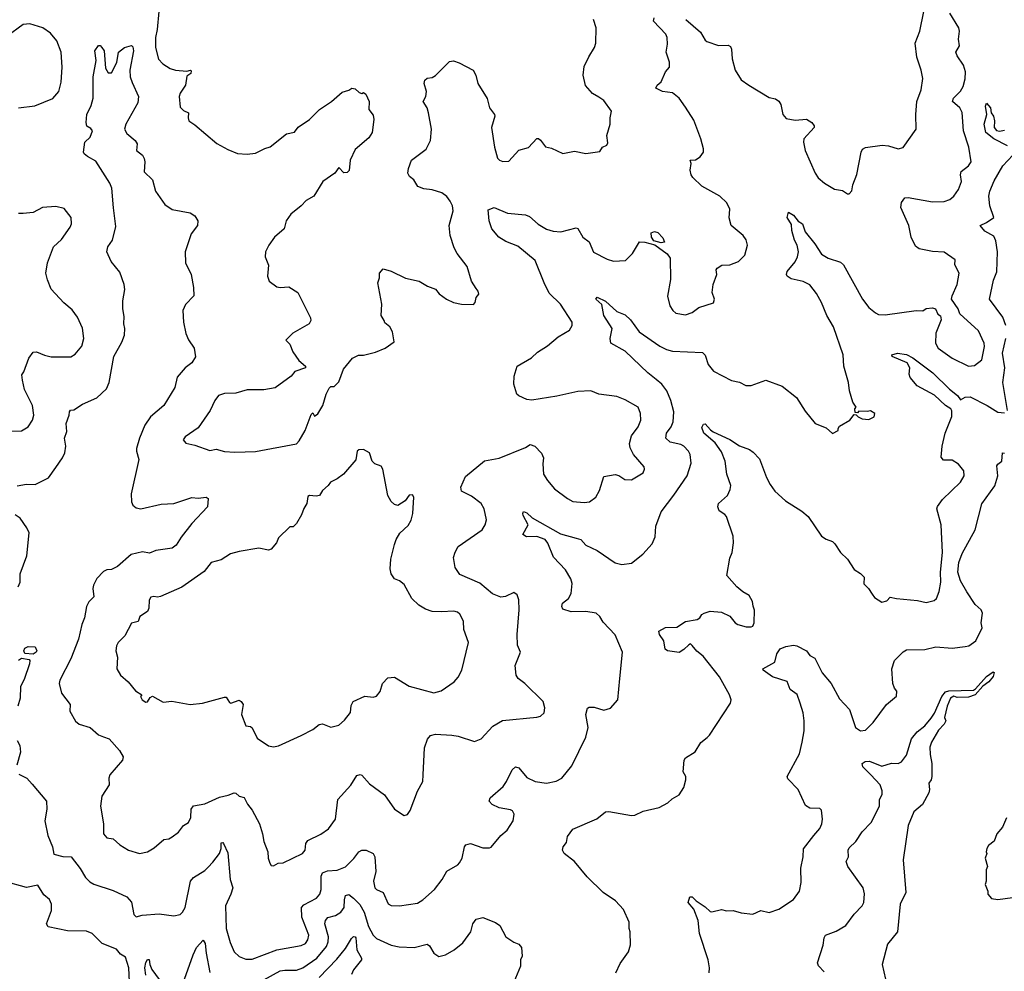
# Model space of a CAD drawing. Extents: x 2057697 to 2160550, y 827490 to 1016834.
# Tile 273 of 509: x 2111313 to 2117334, y 904364 to 910185. Entities that reach past the tile are written whole.
import ezdxf

# ---------------------------------------------------------------- set-up
doc = ezdxf.new("R2010")
doc.units = 0

msp = doc.modelspace()

# ---------------------------------------------------------------- linework, layer by layer
at = {"layer": '0CON20XD'}
for points in [[(2112164.4, 910235), (2112154.6, 910125), (2112143.6, 910075), (2112143.5, 910015), (2112162.8, 909942.8), (2112188, 909915), (2112233.6, 909886.4), (2112265, 909875.7), (2112335, 909870), (2112356.7, 909876.7), (2112361.7, 909871.7), (2112360, 909855), (2112335, 909840), (2112327.1, 909785), (2112294, 909735), (2112289.2, 909715), (2112295, 909650), (2112315, 909628.8), (2112345.8, 909615.8), (2112342.5, 909585), (2112348, 909565), (2112385, 909542), (2112517.7, 909427.7), (2112585, 909390), (2112645, 909366), (2112705, 909361.2), (2112755, 909368.8), (2112812.3, 909397.7), (2112845, 909406.7), (2112944.3, 909485.7), (2112994.3, 909495.7), (2113015, 909526.7), (2113085, 909573.8), (2113146.7, 909635), (2113218.8, 909685), (2113285, 909741.2), (2113325, 909753.3), (2113343.6, 909766.4), (2113365, 909762.5), (2113388.3, 909738.3), (2113405, 909732.5), (2113415, 909740), (2113429.3, 909729.3), (2113450, 909685), (2113447.5, 909635), (2113475, 909600), (2113478.8, 909575), (2113468.1, 909495), (2113448.7, 909461.3), (2113365, 909390), (2113334.3, 909325.7), (2113328.7, 909261.3), (2113315, 909249.2), (2113295, 909248.8), (2113265, 909280), (2113240, 909245), (2113166.2, 909195), (2113110.8, 909105), (2113065, 909078), (2113034, 909045), (2112971.2, 908995), (2112943.3, 908955), (2112930, 908905), (2112872, 908855), (2112836.2, 908805), (2112816.2, 908765), (2112813.9, 908733.9), (2112833.6, 908683.6), (2112827.5, 908615), (2112838.6, 908585), (2112885, 908550), (2112905, 908545.6), (2112959.7, 908549.7), (2113013.3, 908515), (2113091.7, 908361.7), (2113093.8, 908345), (2113083.3, 908325), (2112983, 908267), (2112940, 908225), (2112965, 908200), (2112982.7, 908152.7), (2113020.7, 908100.7), (2113060, 908065), (2113060, 908055), (2112995, 908032.5), (2112972.5, 908005), (2112875, 907933.8), (2112805, 907920.8), (2112705, 907920), (2112635, 907899.2), (2112565, 907898.1), (2112528.8, 907885), (2112506, 907855), (2112478.8, 907795), (2112405, 907687.5), (2112325, 907632.5), (2112312.5, 907615), (2112330, 907595), (2112385, 907582.5), (2112475, 907550), (2112515, 907558), (2112565, 907544.4), (2112628.8, 907538.8), (2112754.1, 907544.1), (2113005, 907591.2), (2113022.3, 907607.7), (2113058.6, 907671.4), (2113095, 907770), (2113105, 907780), (2113115, 907760), (2113136.1, 907773.9), (2113165.9, 907824.1), (2113186.7, 907895), (2113205, 907930), (2113215, 907940), (2113235, 907940), (2113265, 907970), (2113293.9, 908046.1), (2113347.5, 908115), (2113385, 908132.5), (2113415, 908132.5), (2113488.8, 908151.2), (2113547.5, 908175), (2113602.5, 908215), (2113592.5, 908275), (2113576.4, 908306.4), (2113545, 908330), (2113542.5, 908345), (2113523.3, 908375), (2113526.7, 908445), (2113503.3, 908575), (2113512.5, 908605), (2113512.5, 908635), (2113535, 908660), (2113585, 908646.2), (2113672.7, 908602.7), (2113755, 908586), (2113807.5, 908555), (2113855, 908536.7), (2113878, 908508), (2113923.3, 908475), (2113965, 908454.2), (2114015, 908444.2), (2114088.3, 908441.7), (2114097.5, 908455), (2114103.3, 908485), (2114120, 908505), (2114116, 908525), (2114105, 908540), (2114076, 908585), (2114049.2, 908675), (2113988, 908755), (2113969.7, 908789.7), (2113944.6, 908864.6), (2113939.6, 908925), (2113963.3, 909015), (2113960, 909045), (2113945.6, 909075), (2113925, 909102.5), (2113895, 909125.7), (2113835, 909144.2), (2113785, 909150), (2113747.5, 909165), (2113723.3, 909205), (2113696.1, 909226.1), (2113686.2, 909245), (2113690, 909275), (2113708.8, 909325), (2113798, 909392), (2113825.8, 909445.8), (2113831.9, 909515), (2113813.5, 909615), (2113804.6, 909644.6), (2113780, 909685), (2113795.8, 909715), (2113800, 909745), (2113786.7, 909795), (2113790, 909815), (2113803.8, 909826.2), (2113835, 909830), (2113855.8, 909844.2), (2113940.2, 909929.8), (2113965, 909933.5), (2114000.5, 909920.5), (2114085.8, 909875), (2114102.9, 909845), (2114114, 909795), (2114171.7, 909701.7), (2114186, 909645), (2114216.2, 909605), (2114218.8, 909595), (2114198, 909525), (2114215.8, 909405), (2114235, 909336.7), (2114246.7, 909325), (2114267.3, 909317.3), (2114305, 909318.8), (2114365, 909386), (2114425, 909402), (2114475, 909457.1), (2114485, 909457.5), (2114498, 909448), (2114527.9, 909407.9), (2114565, 909399.2), (2114635, 909366), (2114705, 909380), (2114775, 909365.8), (2114860.7, 909379.3), (2114877.5, 909405), (2114903, 909417), (2114909.3, 909430.7), (2114904.1, 909475.9), (2114923.8, 909545), (2114923.3, 909585), (2114932.5, 909625), (2114885, 909690), (2114855, 909710), (2114815, 909734), (2114772.7, 909782.7), (2114758.8, 909845), (2114765, 909897.5), (2114792.3, 909957.7), (2114828.8, 910015), (2114835, 910040), (2114837.5, 910135), (2114822.5, 910185)], [(2115385, 909650), (2115345.4, 909705.4), (2115305, 909736.2), (2115244.4, 909744.4), (2115203.8, 909765), (2115210, 909785), (2115235.7, 909804.3), (2115262.9, 909865), (2115285.8, 909895), (2115285.9, 909924.1), (2115266.9, 909985), (2115274.3, 910035), (2115272.5, 910075), (2115264, 910095), (2115188.8, 910175), (2115192.5, 910195)], [(2115385.5, 910185.5), (2115475, 910109.2), (2115505, 910058.8), (2115515, 910052), (2115585, 910025.8), (2115645, 910028), (2115660, 910020), (2115666.2, 910005), (2115668.6, 909945), (2115687.5, 909875), (2115725, 909816.2), (2115770.8, 909785), (2115895, 909709.2), (2115935, 909700), (2115955, 909685.8), (2115966.9, 909665), (2115979.2, 909605), (2116000.3, 909580.3), (2116055, 909570), (2116125, 909577.1), (2116155.7, 909555.7), (2116170, 909535), (2116170, 909525), (2116108.8, 909455), (2116106, 909435), (2116116, 909385), (2116177.1, 909245), (2116195, 909218), (2116235, 909184), (2116295, 909147.5), (2116345, 909138.8), (2116375, 909120), (2116385, 909120), (2116401.7, 909138.3), (2116408, 909175), (2116432.7, 909237.3), (2116457.5, 909375), (2116466.9, 909393.1), (2116485, 909403.3), (2116587.3, 909417.3), (2116625, 909412.5), (2116685, 909393.8), (2116715, 909403.3), (2116793.8, 909515), (2116793.1, 909605), (2116799.2, 909685), (2116825.7, 909755), (2116835.7, 909825), (2116825.7, 909875.7), (2116798.8, 909955), (2116788.3, 910041.7), (2116818, 910115), (2116841.9, 910235)], [(2116103.8, 908583.8), (2116030.3, 908600.3), (2116006.7, 908615), (2116002, 908625), (2116006.2, 908645), (2116055, 908703.3), (2116069.2, 908735), (2116074.3, 908765), (2116066.7, 908805), (2116051.4, 908835), (2116034.2, 908895), (2116031.7, 908931.7), (2116005.7, 908975), (2116015, 909006.7), (2116045, 908989.2), (2116072.8, 908952.8), (2116098.9, 908935), (2116116.3, 908886.3), (2116174.5, 908814.5), (2116215, 908749.4), (2116256.2, 908725), (2116331.1, 908701.1), (2116351.1, 908685), (2116466.9, 908475), (2116504.4, 908425), (2116545, 908391.4), (2116565, 908381.9), (2116605, 908379.2), (2116795, 908405.7), (2116836.2, 908403.8), (2116855, 908417.5), (2116895, 908421.2), (2116912.5, 908415), (2116927.5, 908382.5), (2116943.3, 908373.3), (2116948.3, 908348.3), (2116915, 908267.5), (2116912, 908205), (2116930, 908175), (2117014, 908114), (2117114.5, 908064.5), (2117151.2, 908068.8), (2117195.7, 908105), (2117213.1, 908185), (2117210, 908205), (2117175, 908282), (2117062.5, 908385), (2117051.2, 908415), (2117011.2, 908475), (2117014, 908495), (2117045.6, 908565), (2117057.1, 908635), (2117030.8, 908685), (2117033.3, 908715), (2116965, 908761.9), (2116894.1, 908765.9), (2116813.6, 908783.6), (2116789.7, 908799.7), (2116763.3, 908855), (2116749.1, 908925), (2116701.9, 909035), (2116704.5, 909065.5), (2116725, 909094.2), (2116745, 909096.9), (2116895, 909070.6), (2116965, 909072.9), (2117000, 909085), (2117025.5, 909104.5), (2117054.2, 909145), (2117072.5, 909195), (2117066.7, 909235), (2117070.6, 909255), (2117115, 909290.8), (2117130.8, 909315), (2117116.7, 909405), (2117084.7, 909504.7), (2117075, 909616.2), (2117061.1, 909645), (2117017.1, 909685), (2117022.2, 909705), (2117065, 909747.5), (2117081.9, 909775), (2117095, 909822.5), (2117097.3, 909865), (2117085, 909906.7), (2117045, 909964), (2117037.1, 909985), (2117060.6, 910025), (2117052.5, 910065), (2117060, 910115), (2117055.8, 910135), (2117000.9, 910225)], [(2111305, 909646), (2111405, 909656.9), (2111515, 909702.5), (2111552.5, 909745), (2111567, 909803), (2111573.1, 909895), (2111566.7, 909985), (2111540.6, 910055), (2111502.2, 910102.2), (2111455.4, 910135.4), (2111375, 910159.2), (2111335, 910154.2), (2111235, 910081.2)], [(2111297.3, 907332.7), (2111355, 907344.4), (2111408.7, 907341.3), (2111488.4, 907381.6), (2111533.3, 907445), (2111575.7, 907505), (2111588.6, 907535), (2111595.6, 907575), (2111586.7, 907625), (2111601.5, 907665), (2111597.3, 907715), (2111616, 907765), (2111616.7, 907785), (2111624.2, 907795.8), (2111645, 907798.8), (2111697.3, 907832.7), (2111785, 907871.4), (2111843.8, 907926.2), (2111860.5, 907965), (2111888, 908125), (2111938.3, 908211.7), (2111954.6, 908255), (2111956.7, 908295), (2111949.2, 908325), (2111951.3, 908368.7), (2111944.5, 908415), (2111944.7, 908465), (2111955.4, 908535), (2111952.5, 908565), (2111925, 908641.2), (2111872, 908705), (2111846.2, 908765), (2111852, 908795), (2111880.8, 908835), (2111901.3, 908918.7), (2111887, 909033), (2111875.8, 909155), (2111863.8, 909185), (2111779.3, 909319.3), (2111728.3, 909348.3), (2111706.7, 909365), (2111703.3, 909375), (2111712, 909435), (2111744.3, 909465.7), (2111758, 909505), (2111749.1, 909519.1), (2111723.2, 909533.2), (2111718.7, 909555), (2111723.5, 909605), (2111749.7, 909660.3), (2111762.2, 909705), (2111761.6, 909835), (2111780.4, 909935), (2111772.9, 909995), (2111795, 910026), (2111805, 910026), (2111816.2, 910015), (2111830, 909995), (2111838.3, 909888.3), (2111855, 909860), (2111875, 909860), (2111906.4, 909923.6), (2111917.5, 909985), (2111953.3, 910015), (2111997.7, 910027.7), (2112005, 910018), (2112008, 909995), (2111987.4, 909875), (2111989.5, 909835), (2111999.9, 909799.9), (2112040.3, 909715), (2112035, 909676.9), (2111962.5, 909545), (2111953.8, 909515), (2111968.3, 909488.3), (2112020, 909445), (2112031.2, 909425), (2112027.5, 909385), (2112063.8, 909355), (2112074.2, 909335), (2112079.2, 909315), (2112074.3, 909254.3), (2112125.5, 909205.5), (2112143.8, 909135), (2112200, 909055), (2112245, 909023.3), (2112355, 909003.3), (2112383.3, 908985), (2112403.3, 908955), (2112400, 908925), (2112362, 908875), (2112324.3, 908765), (2112327.3, 908697.3), (2112361.2, 908625), (2112376.2, 908546.2), (2112378.8, 908495), (2112327, 908443), (2112311.4, 908405), (2112315.7, 908335), (2112329.2, 908265), (2112345.6, 908225.6), (2112380.8, 908175), (2112387.7, 908122.3), (2112366.7, 908085), (2112325, 908054.2), (2112275, 907997.1), (2112262.7, 907935), (2112194.7, 907825), (2112113.8, 907755), (2112078.9, 907705), (2112045.5, 907625), (2112027.6, 907562.4), (2112026.8, 907545), (2112040.9, 907495), (2111994.4, 907285), (2111996.9, 907235), (2112004.2, 907215), (2112025, 907199.4), (2112053.6, 907193.6), (2112177.9, 907222.1), (2112255, 907225.6), (2112365, 907262), (2112405, 907258), (2112453.6, 907263.6), (2112465, 907256.7), (2112462.5, 907205), (2112365, 907103.8), (2112300.9, 907019.1), (2112269.4, 906970.6), (2112245, 906952.9), (2112145, 906938), (2112107.5, 906922.5), (2112065, 906928.9), (2111995, 906914.4), (2111910.9, 906839.1), (2111875, 906822.2), (2111845, 906820), (2111825, 906810), (2111785, 906766.2), (2111764.3, 906725), (2111760, 906705), (2111766, 906655), (2111736.9, 906623.1), (2111721.1, 906595), (2111710.4, 906525), (2111693.8, 906485), (2111672.3, 906395), (2111626.7, 906275), (2111559.4, 906145), (2111554.4, 906125), (2111568.8, 906065), (2111622, 905995), (2111620, 905955), (2111655, 905893.3), (2111677.5, 905875), (2111745, 905855.8), (2111795, 905811.2), (2111825, 905798), (2111860, 905785), (2111923.8, 905715), (2111946, 905675), (2111940.8, 905655), (2111864.3, 905565), (2111857.5, 905545), (2111860.8, 905505), (2111816, 905435), (2111807.5, 905375), (2111825.6, 905265.6), (2111826, 905205), (2111845, 905181.2), (2111885, 905173.3), (2111925, 905136.7), (2111977.5, 905105), (2112045, 905084), (2112095, 905094), (2112135, 905118.6), (2112195, 905170), (2112225, 905174), (2112245, 905186), (2112284.4, 905215.6), (2112315, 905256.2), (2112346.2, 905275), (2112359.2, 905305), (2112362.5, 905355), (2112375, 905376), (2112445, 905389.2), (2112535, 905428.8), (2112588.8, 905441.2), (2112623.6, 905456.4), (2112635, 905453.3), (2112655.8, 905435.8), (2112685, 905426.2), (2112705.4, 905385.4), (2112735, 905350), (2112779.4, 905265), (2112798.6, 905205), (2112805, 905157.5), (2112830, 905095), (2112832.5, 905055), (2112842.5, 905025), (2112851.7, 905011.7), (2112865, 905010), (2112893.6, 905026.4), (2112925, 905028), (2113041.4, 905085), (2113059.4, 905105), (2113063.5, 905146.5), (2113075, 905163.3), (2113155, 905202.5), (2113201.2, 905235), (2113244.3, 905295), (2113258.6, 905415), (2113337.9, 905502.1), (2113375, 905561.2), (2113395, 905568), (2113405, 905563.8), (2113451.4, 905511.4), (2113543.6, 905443.6), (2113605, 905355.8), (2113665, 905316), (2113685, 905323.8), (2113701.7, 905348.3), (2113746.2, 905465), (2113778, 905525), (2113780.8, 905565), (2113789.1, 905730.9), (2113805.8, 905784.2), (2113824.3, 905805.7), (2113855, 905814), (2113955, 905808.6), (2113995, 905802.9), (2114095, 905768.8), (2114135, 905786.7), (2114207, 905863), (2114265, 905897.1), (2114475, 905918.8), (2114497.5, 905925), (2114520, 905945), (2114523.8, 905975), (2114514, 906015), (2114402.5, 906125), (2114360.8, 906155), (2114348.6, 906175), (2114342.5, 906235), (2114376.2, 906315), (2114358, 906358), (2114354.2, 906425), (2114366.5, 906575), (2114365.8, 906635.8), (2114355.8, 906665.8), (2114335, 906680), (2114282.9, 906657.1), (2114255, 906652), (2114205, 906672), (2114127.1, 906737.1), (2114005, 906791.5), (2113975, 906834.4), (2113965.4, 906894.6), (2113975, 906926.7), (2113995, 906962.5), (2114140.8, 907065), (2114159.4, 907095), (2114166.7, 907125), (2114152.6, 907192.6), (2114135.4, 907225.4), (2114075, 907270), (2114015, 907300), (2114010, 907325), (2114039.8, 907390.3), (2114155, 907487.3), (2114245, 907501.9), (2114405, 907568.8), (2114435, 907586.7), (2114462.5, 907575), (2114504.1, 907534.1), (2114516.2, 907505), (2114512.5, 907467.5), (2114515.8, 907405), (2114540, 907365), (2114583.5, 907315), (2114662.9, 907255), (2114695, 907237.8), (2114765, 907230.8), (2114797.5, 907235), (2114836.7, 907265), (2114858.8, 907305), (2114885, 907390), (2114955, 907402.9), (2114976.8, 907396.8), (2115012.7, 907372.7), (2115055, 907369.2), (2115125, 907413.8), (2115133.8, 907435), (2115130.5, 907450.5), (2115065.8, 907525), (2115046.8, 907566.8), (2115042.1, 907592.1), (2115055, 907638.8), (2115095.4, 907694.6), (2115111.9, 907735), (2115110, 907775), (2115095, 907813.8), (2115015, 907859.2), (2114965, 907880), (2114855, 907894.2), (2114805, 907914), (2114725, 907911.4), (2114597.6, 907882.4), (2114445, 907856.9), (2114415, 907861.4), (2114365, 907883.1), (2114353.6, 907893.6), (2114333.7, 907955), (2114336.7, 908005), (2114355, 908066), (2114443, 908117), (2114478.3, 908151.7), (2114540.3, 908189.7), (2114605, 908245.7), (2114674.5, 908285.5), (2114691.4, 908315), (2114690.8, 908335), (2114618.9, 908445), (2114551.5, 908511.5), (2114519.4, 908575), (2114465, 908711.4), (2114358.9, 908798.9), (2114285, 908827.1), (2114243.8, 908855), (2114200, 908905), (2114184, 908955), (2114177.5, 909022.5), (2114215, 909036.2), (2114295, 909000.8), (2114405, 908991.4), (2114429.8, 908979.8), (2114483.6, 908933.6), (2114535, 908903.9), (2114575, 908890.4), (2114622, 908888), (2114715, 908911.2), (2114725, 908908), (2114755.8, 908855), (2114796, 908825), (2114822.4, 908762.4), (2114905, 908720), (2114945, 908706.9), (2115018, 908712), (2115060.8, 908755), (2115103.6, 908826.4), (2115135, 908824.5), (2115196.9, 908806.9), (2115273.1, 908753.1), (2115290.8, 908725), (2115291.9, 908595), (2115274.3, 908494.3), (2115288, 908435), (2115306.7, 908405), (2115325, 908388.8), (2115385, 908380), (2115425, 908394), (2115465, 908424), (2115556.4, 908453.6), (2115562.5, 908475), (2115546.7, 908515), (2115553.3, 908565), (2115576.7, 908625), (2115572.5, 908655), (2115577.5, 908665), (2115606.2, 908683.8), (2115655, 908685.8), (2115708.8, 908705), (2115748, 908745), (2115764, 908805), (2115755, 908837.5), (2115736, 908865), (2115663.8, 908925), (2115651.7, 908971.7), (2115655.7, 909025), (2115637.5, 909065), (2115593.8, 909105), (2115485, 909165.8), (2115428.8, 909218.8), (2115418.9, 909235), (2115413.3, 909265), (2115419.2, 909305), (2115412.5, 909325), (2115445, 909327.1), (2115474, 909345), (2115493.3, 909373.3), (2115494, 909395), (2115478, 909455), (2115435, 909570), (2115385, 909650)], [(2117353.7, 909413.7), (2117269.4, 909455), (2117220.9, 909495), (2117210, 909545), (2117227.5, 909605), (2117218.9, 909655), (2117225, 909673.8), (2117248.2, 909645), (2117254, 909615), (2117267.5, 909595), (2117274.2, 909565), (2117272, 909525), (2117285, 909506.7), (2117305, 909502), (2117335, 909508.8)], [(2117342, 908315), (2117324.8, 908364.8), (2117242.7, 908475), (2117268.1, 908591.9), (2117287, 908643), (2117292.1, 908765), (2117281.1, 908831.1), (2117269.8, 908859.8), (2117215, 908891.4), (2117186.7, 908925), (2117223.8, 908945), (2117269.2, 908975), (2117246, 909046), (2117239.2, 909105), (2117244.7, 909135), (2117271.2, 909198.8), (2117325, 909290.6), (2117385.8, 909355)], [(2111265, 907667.1), (2111325, 907670), (2111364, 907695), (2111391.4, 907735), (2111398.9, 907765), (2111391.5, 907825), (2111341.7, 907921.7), (2111330, 907980), (2111326.8, 908013.2), (2111338.6, 908031.4), (2111368.1, 908115), (2111395, 908150), (2111415, 908152.9), (2111465, 908131.9), (2111505, 908123.1), (2111625, 908122.9), (2111652.1, 908137.9), (2111693, 908187), (2111705.8, 908235), (2111697, 908297), (2111667.5, 908365), (2111635, 908409.2), (2111583.1, 908453.1), (2111506, 908536), (2111482.6, 908592.6), (2111473.8, 908635), (2111482.9, 908697.1), (2111520, 908795), (2111569.5, 908840.5), (2111622.5, 908915), (2111630.8, 908935), (2111627.5, 908975), (2111585, 909028.8), (2111535, 909042.9), (2111453.4, 909036.6), (2111395, 909004.6), (2111335, 908998.5), (2111305, 908999.1)], [(2115235, 908819.2), (2115191.1, 908831.1), (2115175.7, 908855), (2115175, 908880), (2115195, 908890), (2115215, 908882), (2115245, 908851.2), (2115255, 908823.3), (2115235, 908819.2)], [(2111308.8, 905568.8), (2111357.5, 905545), (2111388.6, 905508.6), (2111476.7, 905405), (2111479.2, 905355), (2111467.5, 905285), (2111484.3, 905195), (2111512.9, 905125), (2111520.9, 905080.9), (2111576.8, 905066.8), (2111628.8, 905065), (2111683.7, 904993.7), (2111715, 904937.1), (2111741.1, 904911.1), (2111767.3, 904897.3), (2111885, 904858.8), (2111968.8, 904818.8), (2111997.6, 904787.6), (2112011.8, 904711.8), (2112025, 904696.2), (2112062.7, 904707.3), (2112165, 904716.4), (2112255, 904702.9), (2112295, 904712), (2112309.2, 904725), (2112324.3, 904755), (2112357.8, 904915), (2112375, 904937.1), (2112445, 904980.6), (2112465, 905001.4), (2112495, 905031.1), (2112534.7, 905085.3), (2112544.5, 905115), (2112545, 905148.8), (2112555, 905151.2), (2112560, 905145), (2112585, 905088.8), (2112600, 904925), (2112615.4, 904875.4), (2112604.1, 904835), (2112572.3, 904765), (2112575.4, 904625), (2112599.5, 904539.5), (2112624.1, 904484.1), (2112654.7, 904454.7), (2112695, 904437.5), (2112735, 904437.3), (2112884.7, 904495.3), (2113035, 904521.8), (2113060.6, 904535), (2113075, 904556), (2113081.5, 904585), (2113037.3, 904695), (2113036, 904754), (2113049.9, 904770.1), (2113128.9, 904811.1), (2113147.5, 904835), (2113156, 904864), (2113155.5, 904945), (2113165, 904966.9), (2113195, 904978.5), (2113255, 904983.6), (2113305, 905002.9), (2113356.9, 905053.1), (2113387.5, 905095), (2113405, 905104.4), (2113432.5, 905105), (2113474.2, 905085), (2113485.5, 905065), (2113491.1, 904975), (2113475.6, 904915), (2113484.3, 904875), (2113495, 904863.8), (2113535, 904846), (2113566.8, 904776.8), (2113585, 904765.8), (2113635, 904764.4), (2113745, 904780.6), (2113778.6, 904801.4), (2113850, 904865), (2113895.8, 904925), (2113925, 904975.8), (2113991.2, 905015), (2114002.4, 905027.6), (2114018.1, 905055), (2114032.9, 905125), (2114041.7, 905138.3), (2114070, 905145), (2114145, 905118.6), (2114185, 905118.8), (2114196, 905124), (2114255.5, 905194.5), (2114292.8, 905227.2), (2114330.8, 905285), (2114337.1, 905325), (2114326, 905345), (2114315, 905351.4), (2114245, 905364.4), (2114202, 905385), (2114184, 905405), (2114190, 905425), (2114269.4, 905495), (2114290.6, 905525), (2114323.5, 905596.5), (2114345, 905614), (2114365, 905608.8), (2114415, 905549.1), (2114465, 905525.3), (2114535.3, 905514.7), (2114593.4, 905526.6), (2114628.8, 905545), (2114688.3, 905621.7), (2114775, 905796.7), (2114788.9, 905855), (2114775.7, 905935), (2114785, 905972.5), (2114795, 905978.8), (2114825, 905979.2), (2114885, 905962), (2114925, 905973.3), (2114971.2, 906025), (2114982.9, 906155), (2115000, 906315), (2114955, 906422), (2114879.8, 906499.8), (2114860, 906535), (2114838, 906555), (2114775, 906564.6), (2114685, 906562.9), (2114635, 906580), (2114628.1, 906595), (2114631.9, 906615), (2114669.2, 906645), (2114685.6, 906675), (2114692.2, 906735), (2114682.7, 906765), (2114649.8, 906819.8), (2114577.8, 906897.8), (2114541.7, 906981.7), (2114525.5, 907005.5), (2114475, 907022.5), (2114411.7, 907021.7), (2114390, 907035), (2114421.2, 907095), (2114392.6, 907152.6), (2114389.2, 907165), (2114394.1, 907175.9), (2114415, 907168.5), (2114446.9, 907136.9), (2114620.3, 907040.3), (2114715.7, 907014.3), (2114745, 907005.8), (2114775, 906971.4), (2114845, 906937.8), (2114955, 906863.3), (2114995, 906852), (2115055, 906860), (2115123.3, 906915), (2115180.9, 906979.1), (2115198.3, 907021.7), (2115203.8, 907086.2), (2115235.7, 907175), (2115313.8, 907276.2), (2115394.5, 907395), (2115418.6, 907471.4), (2115413.5, 907525), (2115403.3, 907545), (2115375, 907575.6), (2115355, 907586.5), (2115290.8, 907600.8), (2115264.6, 907624.6), (2115268.8, 907655), (2115296.9, 907695), (2115309.2, 907725), (2115312.3, 907785), (2115294.6, 907855), (2115270, 907915), (2115238.9, 907955), (2115204.7, 907984.7), (2115153.1, 908025), (2115015, 908157.5), (2114926.7, 908205), (2114924, 908235), (2114935.8, 908295), (2114884.5, 908375), (2114873, 908443), (2114836.2, 908475), (2114843.1, 908486.9), (2114895, 908463.3), (2114965, 908400), (2115015, 908380), (2115048.3, 908348.3), (2115101.4, 908275), (2115227.1, 908187.1), (2115267.3, 908167.3), (2115305, 908157.7), (2115489.1, 908149.1), (2115503.6, 908133.6), (2115521.9, 908075), (2115555, 908035.7), (2115665, 907978.6), (2115715, 907967.5), (2115753.6, 907946.4), (2115785, 907948), (2115875, 907979.2), (2115975, 907942.5), (2116063.4, 907873.4), (2116115, 907790), (2116177.5, 907715), (2116245, 907687.5), (2116283.6, 907653.6), (2116318.3, 907671.7), (2116317.5, 907685), (2116325, 907697.5), (2116390, 907735), (2116415, 907770), (2116428.3, 907768.3), (2116440, 907755), (2116465, 907742.5), (2116505, 907740), (2116537.5, 907755), (2116542.5, 907775), (2116515, 907792.5), (2116495, 907787.5), (2116445, 907790), (2116435, 907780), (2116421.7, 907781.7), (2116420, 907805), (2116427.5, 907815), (2116406.7, 907845), (2116386.7, 907915), (2116381.2, 907965), (2116351.9, 908065), (2116347.3, 908135), (2116290, 908305), (2116247.8, 908375), (2116215.7, 908455.7), (2116185, 908508.9), (2116145, 908562.9), (2116103.8, 908583.8)], [(2117352.5, 907795), (2117325.6, 907965.6), (2117337.4, 908055), (2117322, 908145), (2117343.4, 908235)], [(2115798.3, 906598.3), (2115793.3, 906626.7), (2115772.7, 906662.7), (2115734.2, 906684.2), (2115697.5, 906715), (2115637.5, 906785), (2115655, 906890), (2115670, 906925), (2115678, 906985), (2115675.8, 907025), (2115634, 907145), (2115625, 907158.8), (2115590.5, 907180.5), (2115581.2, 907205), (2115586.7, 907225), (2115641.2, 907275), (2115658.3, 907311.7), (2115661.4, 907335), (2115637.5, 907405), (2115627.3, 907485), (2115605, 907542), (2115566.3, 907596.3), (2115495.7, 907655), (2115485, 907690), (2115495, 907711.2), (2115505, 907713.3), (2115536.2, 907676.2), (2115554.1, 907664.1), (2115655, 907617.8), (2115715, 907578.6), (2115775, 907556.2), (2115798.8, 907538.8), (2115837.7, 907497.7), (2115879.4, 907385), (2115902.5, 907342.5), (2115931.3, 907301.3), (2115995, 907241.2), (2116095, 907178), (2116133.3, 907145), (2116215.8, 907025.8), (2116245, 907006.2), (2116282.3, 906992.3), (2116298.3, 906978.3), (2116331.2, 906925), (2116374.2, 906884.2), (2116415, 906821.2), (2116455, 906796.2), (2116476, 906775), (2116474.1, 906734.1), (2116502.5, 906705), (2116525, 906670), (2116540.7, 906650.7), (2116585, 906622.5), (2116615, 906630), (2116635, 906652.5), (2116675, 906643.3), (2116802, 906632), (2116855, 906618.8), (2116905, 906631.2), (2116918.8, 906645), (2116935, 906687.5), (2116945.6, 906745), (2116943.9, 906806.1), (2116955.4, 906925), (2116946.9, 907095), (2116921.7, 907191.7), (2116925, 907206.7), (2116955, 907250), (2117065, 907356), (2117088.8, 907395), (2117086, 907425), (2117053.8, 907465), (2117015, 907490), (2116960.9, 907490.9), (2116947.9, 907507.9), (2116952.9, 907575), (2116972.9, 907655), (2117012.1, 907757.9), (2117012.9, 907792.9), (2117005.7, 907805), (2116975, 907825.3), (2116907.5, 907887.5), (2116800, 907945), (2116757.5, 907995), (2116752.7, 908017.3), (2116756, 908055), (2116740, 908085), (2116647.5, 908125), (2116646.7, 908135), (2116680, 908145), (2116735, 908136.4), (2116775, 908116.2), (2116896.4, 908025), (2116997.9, 907925), (2117046.9, 907886.9), (2117065, 907860), (2117095.2, 907874.8), (2117125, 907877.1), (2117228.9, 907825), (2117295, 907783.1), (2117335, 907780)], [(2112865, 905736.2), (2112895, 905743.3), (2113035, 905806.7), (2113105, 905843.8), (2113145, 905873.3), (2113165, 905876.7), (2113215, 905856.7), (2113265, 905870), (2113299.5, 905900.5), (2113335, 905947.5), (2113340.7, 905989.3), (2113352.5, 906015), (2113423.6, 906046.4), (2113475, 906041.2), (2113495, 906046.7), (2113516.7, 906075), (2113531.2, 906125), (2113565, 906158.8), (2113605, 906163.8), (2113695, 906107.5), (2113845, 906067.5), (2113889.8, 906080.2), (2113970, 906135), (2113995, 906163.3), (2114015.7, 906205), (2114058, 906375), (2114028.8, 906455), (2114025.8, 906505), (2114005, 906548.8), (2113990.3, 906560.3), (2113967, 906567), (2113892.6, 906562.6), (2113835, 906564.6), (2113795, 906579.2), (2113753.8, 906603.8), (2113711.2, 906645), (2113665, 906730), (2113635, 906752), (2113605, 906763.8), (2113585.5, 906795.5), (2113578.5, 906825), (2113582.5, 906885), (2113604.2, 906975), (2113614.2, 907005), (2113637, 907043), (2113688.8, 907091.2), (2113705.8, 907124.2), (2113716, 907165), (2113723.3, 907265), (2113715, 907277.5), (2113695, 907276.7), (2113669.3, 907240.7), (2113625, 907212.5), (2113605, 907220), (2113585, 907237.5), (2113563.8, 907275), (2113533.3, 907435), (2113523, 907453), (2113485, 907467.5), (2113467.5, 907485), (2113452.5, 907535), (2113415, 907556.2), (2113386.4, 907553.6), (2113377.5, 907545), (2113368.3, 907491.7), (2113292.5, 907405), (2113254.1, 907375.9), (2113213.3, 907355), (2113200, 907335), (2113164.2, 907305.8), (2113145.4, 907274.6), (2113125, 907270), (2113086.1, 907273.9), (2113075, 907268), (2113068.8, 907225), (2113050, 907195), (2113036.7, 907155), (2113005, 907103.8), (2112985, 907083.3), (2112965, 907082.5), (2112896, 907015), (2112882.5, 906985), (2112850, 906945), (2112835, 906940), (2112775, 906951.4), (2112655, 906932.5), (2112602.7, 906917.3), (2112545, 906881.2), (2112483.3, 906865), (2112440.3, 906809.7), (2112305, 906714.4), (2112175, 906655.6), (2112155, 906652.5), (2112132.5, 906657.5), (2112115, 906652.5), (2112104, 906635), (2112102, 906585), (2112094, 906565), (2112047.5, 906535), (2112037.3, 906502.7), (2111996.1, 906493.9), (2111955, 906416.7), (2111916.2, 906375), (2111906, 906355), (2111902, 906325), (2111910.8, 906285), (2111907.5, 906215), (2111928.8, 906175), (2111976.2, 906135), (2112020.5, 906080.5), (2112060, 906055), (2112052.5, 906045), (2112062.5, 906025), (2112085, 906010), (2112095, 906012.5), (2112110.7, 906039.3), (2112125, 906046.2), (2112190.7, 906010.7), (2112243.6, 906016.4), (2112355, 905996.2), (2112430, 906005), (2112565, 906041.2), (2112575, 906040), (2112595, 906007.5), (2112603.9, 906003.9), (2112655, 906023.3), (2112667.5, 906015), (2112678.8, 905995), (2112668.8, 905935), (2112695.9, 905865.9), (2112725, 905860.8), (2112735, 905852.5), (2112765, 905790), (2112835, 905743.8), (2112865, 905736.2)], [(2115528.8, 904355), (2115531.2, 904385), (2115522.5, 904435), (2115469.2, 904595), (2115460.8, 904675), (2115435.6, 904745), (2115400.8, 904785), (2115410, 904820), (2115425, 904820), (2115450, 904795), (2115505, 904758.8), (2115535, 904730), (2115545, 904728), (2115605, 904742.5), (2115635, 904733.3), (2115675, 904736.7), (2115725, 904722), (2115795, 904713.3), (2115845, 904735.8), (2115895, 904724), (2115955, 904744), (2116045, 904802.5), (2116080.8, 904855), (2116092.3, 904907.7), (2116090, 904995), (2116103.8, 905065), (2116105.9, 905114.1), (2116168.8, 905195), (2116205, 905236.7), (2116218, 905265), (2116221.2, 905295), (2116215, 905350), (2116205, 905360), (2116145, 905362), (2116118.3, 905378.3), (2116073.3, 905475), (2116010.9, 905540.9), (2116005.8, 905555), (2116082.2, 905695), (2116098.2, 905765), (2116110.4, 905835), (2116110.5, 905895), (2116103.3, 905945), (2116085.5, 906005), (2116067.8, 906057.8), (2116025, 906088), (2116006.2, 906136.2), (2115916, 906165), (2115860, 906205), (2115856.2, 906215), (2115930, 906255), (2115942, 906305), (2115963.7, 906336.3), (2115998.5, 906351.5), (2116045, 906359.7), (2116065, 906355.3), (2116124.2, 906325), (2116145, 906296), (2116175, 906278.8), (2116188.1, 906255), (2116218.9, 906188.9), (2116275.3, 906125), (2116325, 906031.4), (2116386.2, 905966.2), (2116423.8, 905855), (2116454.5, 905834.5), (2116485, 905838.6), (2116531.2, 905885), (2116614.1, 905995.9), (2116673.6, 906046.4), (2116677, 906077), (2116662.5, 906095), (2116651.2, 906125), (2116646.7, 906215), (2116661.2, 906265), (2116715, 906318.8), (2116735, 906330), (2116847, 906333), (2116915, 906348.6), (2117015, 906341.2), (2117095, 906350), (2117116.1, 906353.9), (2117160, 906385), (2117198.8, 906465), (2117191.2, 906495), (2117200, 906555), (2117192, 906575), (2117155, 906608), (2117103.6, 906685), (2117065, 906752.9), (2117048.6, 906805), (2117055.3, 906865), (2117075, 906918.9), (2117155, 907064.2), (2117196.9, 907223.1), (2117276.2, 907333.8), (2117294.3, 907395), (2117288.8, 907455), (2117293.6, 907466.4), (2117317.5, 907485), (2117322.5, 907535), (2117335, 907532.5)], [(2111304.5, 906715), (2111316.2, 906745), (2111315.4, 906795), (2111356.7, 906905), (2111371.5, 907045), (2111356.7, 907076.7), (2111315.8, 907135), (2111286.2, 907156.2)], [(2114958.8, 904355), (2114985, 904412.5), (2115035.9, 904484.1), (2115048, 904525), (2115046.2, 904605), (2115040, 904625), (2115040.8, 904665), (2115005, 904742), (2114955.8, 904795), (2114880, 904845), (2114782.4, 904942.4), (2114706, 905035), (2114643.3, 905085), (2114631.2, 905105), (2114636.7, 905125), (2114657.3, 905152.7), (2114662, 905188), (2114696, 905234), (2114842.7, 905297.3), (2114895, 905338.8), (2114915, 905341.2), (2115055, 905316.7), (2115075, 905318.8), (2115125, 905343.3), (2115223.9, 905366.1), (2115276.1, 905393.9), (2115301.7, 905418.3), (2115345, 905443.8), (2115375, 905487.5), (2115387.1, 905535), (2115385.7, 905555.7), (2115370, 905585), (2115376.2, 905655), (2115385, 905668.8), (2115443.6, 905706.4), (2115477, 905763), (2115516.7, 905793.3), (2115531.7, 905808.3), (2115660, 906005), (2115662.9, 906025), (2115652.9, 906055), (2115592, 906165), (2115492, 906292), (2115452.8, 906322.8), (2115425, 906357.5), (2115415, 906366), (2115405, 906361.4), (2115375, 906331.9), (2115345, 906314.3), (2115273.2, 906323.2), (2115260, 906335), (2115251.1, 906385), (2115224.5, 906425), (2115221.4, 906445), (2115262.1, 906467.9), (2115331.4, 906468.6), (2115385, 906503.8), (2115455, 906515.8), (2115471.2, 906525), (2115484.1, 906545.9), (2115497.5, 906555), (2115535, 906566.2), (2115605, 906560), (2115655, 906536.2), (2115688.8, 906495), (2115704.4, 906484.4), (2115755, 906470.8), (2115785, 906470), (2115796.2, 906475), (2115804, 906495), (2115806.1, 906573.9), (2115798.3, 906598.3)], [(2111395, 906303.3), (2111345, 906307.5), (2111339.2, 906325), (2111345, 906341.2), (2111365, 906351.4), (2111408.1, 906348.1), (2111418, 906325), (2111413.3, 906315), (2111395, 906303.3)], [(2111305, 906266.2), (2111325, 906280), (2111370.7, 906270.7), (2111376, 906265), (2111373.1, 906245), (2111340.4, 906149.6), (2111318, 906105), (2111315.8, 906035), (2111302.5, 905985)], [(2116231.5, 904361.5), (2116198.3, 904398.3), (2116192, 904415), (2116226.8, 904523.2), (2116232.1, 904567.9), (2116241.2, 904585), (2116305, 904609.2), (2116363.8, 904645), (2116415, 904714), (2116465, 904764.2), (2116475.4, 904785), (2116477.9, 904837.9), (2116470.9, 904875), (2116377.5, 905005), (2116367.1, 905035), (2116380, 905065), (2116378.5, 905105), (2116385, 905119.2), (2116425, 905157.5), (2116465, 905217.5), (2116518.6, 905275), (2116571.4, 905375), (2116570.6, 905415), (2116585.8, 905445), (2116587, 905467), (2116573.8, 905505), (2116518, 905565), (2116468.6, 905615), (2116464.6, 905635.4), (2116483.4, 905646.6), (2116508.5, 905648.5), (2116585, 905618), (2116643.2, 905636.8), (2116685, 905635.7), (2116705, 905644.4), (2116735, 905686), (2116766.5, 905785), (2116801.7, 905828.3), (2116848.5, 905865), (2116886.8, 905913.2), (2116906.7, 905943.3), (2116950.7, 906045), (2116975, 906073.1), (2116995, 906078.8), (2117145.5, 906084.5), (2117158.2, 906091.8), (2117225, 906167.3), (2117265, 906196.2), (2117272.5, 906192.5), (2117265, 906166.2), (2117238.5, 906135), (2117201.4, 906108.6), (2117155, 906055.7), (2117115, 906041.1), (2117045, 906038), (2117025, 906046), (2117003.8, 906035), (2116983.3, 905985), (2116967, 905917), (2116975.8, 905895.8), (2116966.2, 905875), (2116931.7, 905838.3), (2116888, 905765), (2116878.8, 905735), (2116879.3, 905689.3), (2116890, 905635), (2116891.2, 905555), (2116886.7, 905535), (2116871.2, 905515), (2116876.2, 905475), (2116871.2, 905455), (2116833.8, 905385), (2116780.3, 905339.7), (2116745, 905256.7), (2116714.4, 905045), (2116732.2, 904845), (2116697.5, 904775), (2116680.8, 904605), (2116619.8, 904530.2), (2116586, 904405), (2116607.5, 904315)], [(2111297.1, 905775), (2111313.8, 905745), (2111317.1, 905705), (2111295.8, 905625)], [(2117347.5, 905302.5), (2117322.5, 905245), (2117287.5, 905205), (2117270.7, 905159.3), (2117237, 905133), (2117227.5, 905115), (2117222.5, 905095), (2117227.5, 905085), (2117216.7, 905055), (2117230, 905005), (2117223.3, 904985), (2117222.5, 904915), (2117216.7, 904895), (2117233.3, 904855), (2117232.5, 904835), (2117255, 904810), (2117295, 904803.3), (2117383.9, 904816.1)], [(2111985, 904300), (2111980, 904385), (2111960.8, 904450.8), (2111928.8, 904468.8), (2111905, 904499.2), (2111818, 904535), (2111755.7, 904595), (2111721.3, 904608.7), (2111605, 904610.6), (2111486.8, 904636.8), (2111477.5, 904655), (2111507.3, 904735), (2111508.2, 904775), (2111495, 904802.5), (2111461.7, 904831.7), (2111425, 904891.2), (2111355, 904875.6), (2111223.2, 904913.2)], [(2112805, 904312), (2112905, 904365.9), (2112935, 904371.8), (2113005, 904371.1), (2113045, 904385.3), (2113130.8, 904445), (2113188.1, 904515), (2113200, 904545), (2113202, 904575), (2113179.6, 904655), (2113182.1, 904675), (2113197, 904693), (2113245, 904705.3), (2113277.7, 904725), (2113296.9, 904755), (2113298.9, 904801.1), (2113305, 904828), (2113325, 904832.9), (2113355, 904812.3), (2113393.3, 904773.3), (2113420.4, 904725), (2113445, 904637.5), (2113475, 904584.3), (2113495, 904565.6), (2113585, 904524.3), (2113633.4, 904513.4), (2113725, 904510), (2113805, 904530.8), (2113819.7, 904519.7), (2113845, 904474.2), (2113875, 904454.4), (2113916.2, 904463.8), (2113968.8, 904495), (2114022.1, 904537.9), (2114072, 904605), (2114084.3, 904655), (2114105, 904683.3), (2114145, 904692.5), (2114221.7, 904661.7), (2114248.8, 904645), (2114285.8, 904575.8), (2114335, 904542), (2114365, 904530), (2114380.5, 904510.5), (2114386.1, 904456.1), (2114376.2, 904435), (2114376, 904395), (2114335, 904297.5)], [(2113143.4, 904326.6), (2113251.3, 904438.7), (2113306, 904504), (2113341.1, 904565), (2113355, 904576.9), (2113365, 904575.8), (2113368, 904568), (2113375.2, 904495.2), (2113403.3, 904445), (2113403.3, 904435), (2113355, 904372.2), (2113341.8, 904345)], [(2112320.8, 904315), (2112374.1, 904465), (2112395, 904508.9), (2112435, 904553.8), (2112447.8, 904535), (2112453.3, 904475), (2112476.7, 904356.7)], [(2112085, 904340), (2112079.3, 904385), (2112085, 904418.8), (2112095, 904435.8), (2112105, 904436.7), (2112108.9, 904405), (2112121.4, 904375), (2112195.4, 904275)]]:
    msp.add_lwpolyline(points, dxfattribs=at)

doc.saveas('drawing.dxf')
